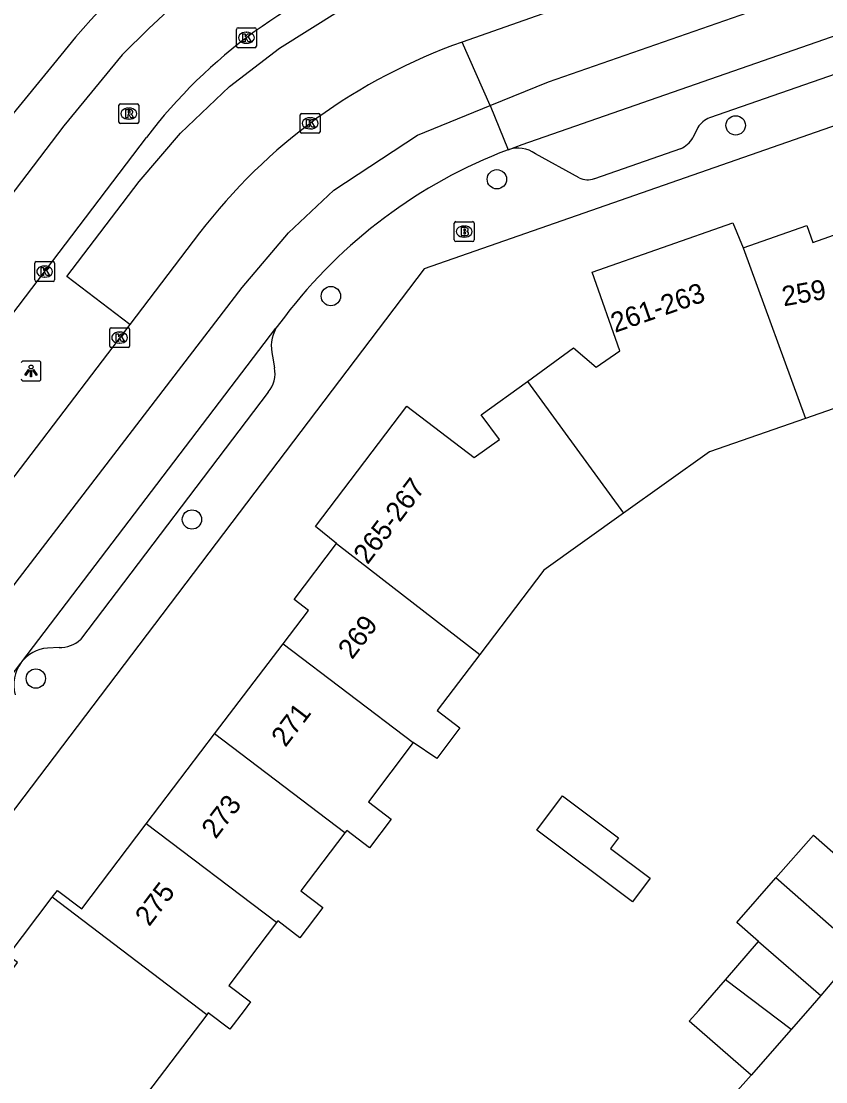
# Model space of a CAD drawing. Extents: x 158474 to 159560, y 388525 to 389605.
# Drawn here: x 158798.3 to 158838.9, y 388996.4 to 389050 of the extents above; entities that cross this region are included whole.
import ezdxf

# ---------------------------------------------------------------- set-up
doc = ezdxf.new("R2010")
doc.units = 0
for name, color, linetype in [('IMGEO_Berm_groen', 7, 'Continuous'), ('IMGEO_Boom', 7, 'Continuous'), ('IMGEO_Brandkraan', 7, 'Continuous'), ('IMGEO_Kolk', 7, 'Continuous'), ('IMGEO_Lichtpunt', 7, 'Continuous'), ('IMGEO_Pand', 7, 'Continuous'), ('IMGEO_Pand_nummerreeks', 7, 'Continuous'), ('IMGEO_Rijbaan_lokaal_gesloten', 7, 'Continuous'), ('IMGEO_Rijbaan_lokaal_open', 7, 'Continuous'), ('IMGEO_Rioolput', 7, 'Continuous'), ('IMGEO_Voetpad_open', 7, 'Continuous')]:
    doc.layers.add(name, color=color, linetype=linetype)

msp = doc.modelspace()

# ---------------------------------------------------------------- linework, layer by layer
at = {"layer": 'IMGEO_Berm_groen'}
msp.add_lwpolyline([(158803.759, 389034.662), (158800.582, 389037.081), (158804.239, 389041.876), (158806.315, 389044.319), (158808.788, 389046.678), (158811.326, 389048.622), (158814.382, 389050.549), (158817.437, 389052.017), (158819.117, 389052.662), (158831.406, 389056.979), (158832.73, 389053.212)], dxfattribs=at)
at = {"layer": 'IMGEO_Boom'}
for centre in [(158834.364, 389044.72), (158822.303, 389041.997), (158813.918, 389036.092), (158806.9, 389024.805), (158799.014, 389016.767)]:
    msp.add_circle(centre, 0.489, dxfattribs=at)
at = {"layer": 'IMGEO_Brandkraan'}
for p, q in [((158820.152, 389038.928), (158820.152, 389039.78)), ((158820.227, 389039.854), (158821.079, 389039.854)), ((158820.64, 389039.634), (158820.665, 389039.634)), ((158821.153, 389039.78), (158821.153, 389038.928)), ((158821.079, 389038.854), (158820.227, 389038.854)), ((158820.663, 389039.074), (158820.638, 389039.074))]:
    msp.add_line(p, q, dxfattribs=at)
for points in [[(158820.152, 389038.928), (158820.152, 389039.78)], [(158820.227, 389039.854), (158821.079, 389039.854)], [(158820.5, 389039.554), (158820.5, 389039.154), (158820.713, 389039.154)], [(158820.731, 389039.554), (158820.5, 389039.554)], [(158820.679, 389039.473), (158820.625, 389039.473), (158820.625, 389039.397)], [(158820.625, 389039.397), (158820.678, 389039.397)], [(158821.153, 389039.78), (158821.153, 389038.928)], [(158821.079, 389038.854), (158820.227, 389038.854)], [(158820.687, 389039.321), (158820.625, 389039.321), (158820.625, 389039.24)], [(158820.625, 389039.24), (158820.687, 389039.24)]]:
    msp.add_lwpolyline(points, dxfattribs=at)
for centre, radius, start, end in [((158820.229, 389039.778), 0.0765, 91.552, 178.448), ((158820.229, 389039.778), 0.0765, 91.552, 178.448), ((158820.68, 389039.435), 0.0379, 267.8285, 90.9355), ((158820.735, 389039.409), 0.145, 59.4692, 91.5367), ((158820.76, 389039.456), 0.0922, 285.5137, 58.1501), ((158820.765, 389039.264), 0.105, 301.3115, 78.989), ((158821.077, 389039.778), 0.0765, 1.552, 88.448), ((158821.077, 389039.778), 0.0765, 1.552, 88.448), ((158820.229, 389038.93), 0.0765, 181.552, 268.448), ((158820.229, 389038.93), 0.0765, 181.552, 268.448), ((158820.688, 389039.28), 0.0404, 269.8759, 90.5077), ((158820.719, 389039.405), 0.251, 268.6676, 293.5347), ((158821.077, 389038.93), 0.0765, 271.552, 358.448), ((158821.077, 389038.93), 0.0765, 271.552, 358.448)]:
    msp.add_arc(centre, radius, start, end, dxfattribs=at)
for centre, major_axis, ratio, start_param, end_param in [((158820.639, 389039.354), (-0.387, 0.002), 0.722429, 4.712389, 7.853982), ((158820.664, 389039.354), (-0.39, 0.002), 0.717154, 1.570796, 4.712389)]:
    msp.add_ellipse(centre, major_axis=major_axis, ratio=ratio, start_param=start_param, end_param=end_param, dxfattribs=at)
at = {"layer": 'IMGEO_Kolk'}
for p, q in [((158809.151, 389048.72), (158809.151, 389049.572)), ((158809.226, 389049.646), (158810.078, 389049.646)), ((158810.152, 389049.572), (158810.152, 389048.72)), ((158809.639, 389049.426), (158809.664, 389049.426)), ((158810.078, 389048.646), (158809.226, 389048.646)), ((158809.662, 389048.866), (158809.637, 389048.866)), ((158812.369, 389044.398), (158812.369, 389045.25)), ((158812.444, 389045.324), (158813.296, 389045.324)), ((158813.37, 389045.25), (158813.37, 389044.398)), ((158812.857, 389045.104), (158812.882, 389045.104)), ((158813.296, 389044.324), (158812.444, 389044.324)), ((158812.88, 389044.544), (158812.855, 389044.544)), ((158798.958, 389036.908), (158798.958, 389037.76)), ((158799.033, 389037.834), (158799.885, 389037.834)), ((158799.959, 389037.76), (158799.959, 389036.908)), ((158799.446, 389037.614), (158799.471, 389037.614)), ((158799.885, 389036.834), (158799.033, 389036.834)), ((158799.469, 389037.054), (158799.444, 389037.054)), ((158802.746, 389033.568), (158802.746, 389034.42)), ((158802.821, 389034.494), (158803.673, 389034.494)), ((158803.234, 389034.274), (158803.259, 389034.274)), ((158803.747, 389034.42), (158803.747, 389033.568)), ((158803.673, 389033.494), (158802.821, 389033.494)), ((158803.257, 389033.714), (158803.232, 389033.714))]:
    msp.add_line(p, q, dxfattribs=at)
for points in [[(158809.151, 389048.72), (158809.151, 389049.572)], [(158809.226, 389049.646), (158810.078, 389049.646)], [(158810.152, 389049.572), (158810.152, 389048.72)], [(158809.472, 389049.346), (158809.595, 389049.346), (158809.595, 389049.195), (158809.725, 389049.346), (158809.889, 389049.346), (158809.743, 389049.195), (158809.896, 389048.946), (158809.744, 389048.946), (158809.659, 389049.11), (158809.595, 389049.043), (158809.595, 389048.946), (158809.472, 389048.946), (158809.472, 389049.346)], [(158810.078, 389048.646), (158809.226, 389048.646)], [(158812.369, 389044.398), (158812.369, 389045.25)], [(158812.444, 389045.324), (158813.296, 389045.324)], [(158813.37, 389045.25), (158813.37, 389044.398)], [(158812.69, 389045.024), (158812.813, 389045.024), (158812.813, 389044.873), (158812.943, 389045.024), (158813.107, 389045.024), (158812.961, 389044.873), (158813.114, 389044.624), (158812.962, 389044.624), (158812.877, 389044.788), (158812.813, 389044.721), (158812.813, 389044.624), (158812.69, 389044.624), (158812.69, 389045.024)], [(158813.296, 389044.324), (158812.444, 389044.324)], [(158798.958, 389036.908), (158798.958, 389037.76)], [(158799.033, 389037.834), (158799.885, 389037.834)], [(158799.959, 389037.76), (158799.959, 389036.908)], [(158799.279, 389037.534), (158799.402, 389037.534), (158799.402, 389037.383), (158799.532, 389037.534), (158799.696, 389037.534), (158799.55, 389037.383), (158799.703, 389037.134), (158799.551, 389037.134), (158799.466, 389037.298), (158799.402, 389037.231), (158799.402, 389037.134), (158799.279, 389037.134), (158799.279, 389037.534)], [(158799.885, 389036.834), (158799.033, 389036.834)], [(158802.746, 389033.568), (158802.746, 389034.42)], [(158802.821, 389034.494), (158803.673, 389034.494)], [(158803.067, 389034.194), (158803.19, 389034.194), (158803.19, 389034.043), (158803.32, 389034.194), (158803.484, 389034.194), (158803.338, 389034.043), (158803.491, 389033.794), (158803.339, 389033.794), (158803.254, 389033.958), (158803.19, 389033.891), (158803.19, 389033.794), (158803.067, 389033.794), (158803.067, 389034.194)], [(158803.747, 389034.42), (158803.747, 389033.568)], [(158803.673, 389033.494), (158802.821, 389033.494)]]:
    msp.add_lwpolyline(points, dxfattribs=at)
for centre, start, end in [((158809.228, 389049.57), 91.552, 178.448), ((158809.228, 389049.57), 91.552, 178.448), ((158810.076, 389049.57), 1.552, 88.448), ((158810.076, 389049.57), 1.552, 88.448), ((158809.228, 389048.722), 181.552, 268.448), ((158809.228, 389048.722), 181.552, 268.448), ((158810.076, 389048.722), 271.552, 358.448), ((158810.076, 389048.722), 271.552, 358.448), ((158812.446, 389045.248), 91.552, 178.448), ((158812.446, 389045.248), 91.552, 178.448), ((158813.294, 389045.248), 1.552, 88.448), ((158813.294, 389045.248), 1.552, 88.448), ((158812.446, 389044.4), 181.552, 268.448), ((158812.446, 389044.4), 181.552, 268.448), ((158813.294, 389044.4), 271.552, 358.448), ((158813.294, 389044.4), 271.552, 358.448), ((158799.035, 389037.758), 91.552, 178.448), ((158799.035, 389037.758), 91.552, 178.448), ((158799.883, 389037.758), 1.552, 88.448), ((158799.883, 389037.758), 1.552, 88.448), ((158799.035, 389036.91), 181.552, 268.448), ((158799.035, 389036.91), 181.552, 268.448), ((158799.883, 389036.91), 271.552, 358.448), ((158799.883, 389036.91), 271.552, 358.448), ((158802.823, 389034.418), 91.552, 178.448), ((158802.823, 389034.418), 91.552, 178.448), ((158803.671, 389034.418), 1.552, 88.448), ((158803.671, 389034.418), 1.552, 88.448), ((158802.823, 389033.57), 181.552, 268.448), ((158802.823, 389033.57), 181.552, 268.448), ((158803.671, 389033.57), 271.552, 358.448), ((158803.671, 389033.57), 271.552, 358.448)]:
    msp.add_arc(centre, 0.0765, start, end, dxfattribs=at)
for centre, major_axis, ratio, start_param, end_param in [((158809.638, 389049.146), (-0.387, 0.002), 0.722429, 4.712389, 7.853982), ((158809.663, 389049.146), (-0.39, 0.002), 0.717154, 1.570796, 4.712389), ((158812.856, 389044.824), (-0.387, 0.002), 0.722429, 4.712389, 7.853982), ((158812.881, 389044.824), (-0.39, 0.002), 0.717154, 1.570796, 4.712389), ((158799.445, 389037.334), (-0.387, 0.002), 0.722429, 4.712389, 7.853982), ((158799.47, 389037.334), (-0.39, 0.002), 0.717154, 1.570796, 4.712389), ((158803.233, 389033.994), (-0.387, 0.002), 0.722429, 4.712389, 7.853982), ((158803.258, 389033.994), (-0.39, 0.002), 0.717154, 1.570796, 4.712389)]:
    msp.add_ellipse(centre, major_axis=major_axis, ratio=ratio, start_param=start_param, end_param=end_param, dxfattribs=at)
at = {"layer": 'IMGEO_Lichtpunt'}
for p, q in [((158799.178, 389032.808), (158798.37, 389032.808)), ((158799.178, 389032.808), (158798.37, 389032.808)), ((158799.272, 389031.906), (158799.272, 389032.713)), ((158799.272, 389031.906), (158799.272, 389032.713)), ((158798.37, 389031.812), (158799.178, 389031.812)), ((158798.37, 389031.812), (158799.178, 389031.812))]:
    msp.add_line(p, q, dxfattribs=at)
for points in [[(158798.65, 389032.377), (158798.689, 389032.349), (158798.501, 389032.087), (158798.463, 389032.114), (158798.65, 389032.377)], [(158798.862, 389032.349), (158798.9, 389032.376), (158799.087, 389032.114), (158799.048, 389032.086), (158798.862, 389032.349)], [(158798.752, 389032.329), (158798.799, 389032.329), (158798.799, 389032.007), (158798.752, 389032.007), (158798.752, 389032.329)]]:
    msp.add_lwpolyline(points, dxfattribs=at)
msp.add_circle((158798.775, 389032.511), 0.0994, dxfattribs=at)
for centre, start, end in [((158798.37, 389032.713), 90, 180), ((158798.37, 389032.713), 90, 180), ((158799.178, 389032.713), 0, 90), ((158799.178, 389032.713), 0, 90), ((158798.37, 389031.906), 180, 270), ((158798.37, 389031.906), 180, 270), ((158799.178, 389031.906), 270, 0), ((158799.178, 389031.906), 270, 360)]:
    msp.add_arc(centre, 0.0946, start, end, dxfattribs=at)
at = {"layer": 'IMGEO_Pand'}
for points in [[(158823.846, 389031.784), (158826.178, 389033.484), (158827.325, 389032.496), (158828.507, 389033.32), (158827.115, 389037.302), (158834.224, 389039.787), (158834.74, 389038.535)], [(158834.74, 389038.535), (158837.959, 389039.66), (158838.258, 389038.807), (158840.398, 389039.555)], [(158834.74, 389038.535), (158837.898, 389029.915)], [(158814.196, 389023.587), (158813.138, 389024.448), (158817.753, 389030.524), (158821.155, 389027.939), (158822.438, 389028.853), (158821.514, 389030.085), (158823.846, 389031.784)], [(158823.846, 389031.784), (158828.703, 389025.12)], [(158843.576, 389030.466), (158841.696, 389029.809), (158841.251, 389031.084), (158839.386, 389030.435), (158839.293, 389030.403), (158837.898, 389029.915)], [(158837.898, 389029.915), (158833.047, 389028.219), (158828.703, 389025.12)], [(158828.703, 389025.12), (158824.681, 389022.251), (158821.434, 389017.976)], [(158811.501, 389018.523), (158812.786, 389020.214), (158812.056, 389020.768), (158814.196, 389023.587)], [(158814.196, 389023.587), (158821.434, 389017.976)], [(158808.047, 389013.975), (158811.501, 389018.523)], [(158811.501, 389018.523), (158818.077, 389013.528)], [(158821.434, 389017.976), (158819.287, 389015.149), (158820.438, 389014.274), (158819.266, 389012.731), (158818.077, 389013.528)], [(158804.593, 389009.428), (158808.047, 389013.975)], [(158814.63, 389008.975), (158808.047, 389013.975)], [(158818.077, 389013.528), (158815.811, 389010.546), (158816.967, 389009.669), (158815.863, 389008.216), (158814.715, 389009.087), (158814.63, 389008.975)], [(158828.44, 389008.715), (158828.043, 389008.185), (158830.04, 389006.686), (158829.145, 389005.492), (158824.316, 389009.114), (158825.609, 389010.838), (158828.44, 389008.715)], [(158799.842, 389005.718), (158799.914, 389005.812), (158800.106, 389006.065), (158801.331, 389005.133), (158804.593, 389009.428)], [(158811.168, 389004.434), (158804.593, 389009.428)], [(158814.63, 389008.975), (158812.398, 389006.038), (158813.513, 389005.191), (158812.354, 389003.664), (158811.231, 389004.517), (158811.168, 389004.434)], [(158836.387, 389006.699), (158838.29, 389008.859), (158841.511, 389006.023)], [(158835.523, 389003.479), (158834.42, 389004.438), (158836.387, 389006.699)], [(158839.608, 389003.863), (158836.387, 389006.699)], [(158800.849, 388982.165), (158799.013, 388983.56), (158798.633, 388983.06), (158795.36, 388985.546), (158795.743, 388986.051), (158791.502, 388989.272), (158793.321, 388991.666), (158791.158, 388993.308), (158792.98, 388995.707), (158791.896, 388996.53), (158794.533, 389000), (158795.847, 389001.731), (158796.94, 389000.901), (158798.089, 389002.414), (158797.609, 389002.778), (158799.842, 389005.718)], [(158807.652, 388999.783), (158799.842, 389005.718)], [(158811.168, 389004.434), (158808.76, 389001.263), (158809.858, 389000.429), (158809.532, 389000), (158808.811, 388999.052), (158807.724, 388999.878), (158807.652, 388999.783)], [(158833.846, 389001.55), (158835.523, 389003.479)], [(158835.523, 389003.479), (158838.659, 389000.751)], [(158839.608, 389003.863), (158840.605, 389003.04), (158838.659, 389000.751)], [(158835.151, 388996.719), (158832.015, 388999.447), (158832.497, 389000), (158833.846, 389001.55)], [(158837.163, 388999.031), (158833.846, 389001.55)], [(158838.659, 389000.751), (158838.006, 389000), (158837.163, 388999.031)], [(158807.652, 388999.783), (158800.693, 388990.621), (158805.828, 388986.721), (158807.658, 388989.13), (158808.582, 388988.428), (158812.564, 388985.404)], [(158837.163, 388999.031), (158835.151, 388996.719)]]:
    msp.add_lwpolyline(points, dxfattribs=at)
at = {"layer": 'IMGEO_Rijbaan_lokaal_gesloten'}
for points in [[(158821.97, 389045.718), (158824.915, 389046.92), (158839.236, 389051.93), (158872.062, 389063.415), (158925.413, 389082.08), (158963.649, 389095.442), (159003.419, 389109.341), (159022.452, 389115.993), (159060.663, 389129.346), (159065.179, 389130.887)], [(158822.868, 389043.49), (158823.577, 389043.749), (158875.388, 389061.813)], [(158816.351, 389056.585), (158812.361, 389054.997), (158810.132, 389053.866), (158806.876, 389051.639), (158804.716, 389049.617), (158803.379, 389048.28), (158800.43, 389044.703), (158777.642, 389014.753), (158751.605, 388980.623), (158732.013, 388954.68), (158705.771, 388920.107), (158682.617, 388890.402), (158665.532, 388870.907), (158651.596, 388856.454), (158651.514, 388856.372), (158649.845, 388858.063)], [(158832.73, 389053.212), (158820.551, 389048.928)], [(158821.97, 389045.718), (158820.551, 389048.928)], [(158799.913, 389047.805), (158797.711, 389045.137), (158797.223, 389044.494)], [(158654.546, 388838.744), (158652.694, 388840.633), (158668.364, 388856.424), (158683.318, 388872.712), (158697.002, 388889.186), (158717.328, 388915.448), (158737.178, 388941.567), (158754.114, 388963.852), (158766.121, 388979.65), (158778.301, 388995.677), (158798.192, 389021.851), (158809.433, 389036.528), (158811.777, 389039.288), (158814.069, 389041.449), (158818.297, 389044.22), (158821.97, 389045.718)], [(158821.97, 389045.718), (158822.868, 389043.49)], [(158775.635, 389006.026), (158786.522, 389020.308), (158804.6, 389044.103)], [(158807.288, 389039.286), (158803.759, 389034.662)], [(158803.759, 389034.662), (158795.403, 389023.714), (158779.752, 389003.234)], [(158811.572, 389035.037), (158811.144, 389034.474)], [(158798.278, 389017.578), (158798.301, 389017.615), (158811.144, 389034.474)], [(158782.277, 388996.564), (158784.893, 389000), (158798.249, 389017.546), (158798.278, 389017.578)]]:
    msp.add_lwpolyline(points, dxfattribs=at)
for centre, radius, start, end in [((158825.508, 389028.303), 32.178, 109.3752, 142.6951), ((158825.493, 389028.235), 26.236, 109.334, 142.7832), ((158830.052, 389021.916), 28.634, 109.3786, 142.6546), ((158832.041, 389019.458), 25.723, 110.8913, 142.7251)]:
    msp.add_arc(centre, radius, start, end, dxfattribs=at)
at = {"layer": 'IMGEO_Rijbaan_lokaal_open'}
msp.add_lwpolyline([(158831.154, 388992.251), (158835.151, 388996.719)], dxfattribs=at)
at = {"layer": 'IMGEO_Rioolput'}
for p, q in [((158803.287, 389045.813), (158804.139, 389045.813)), ((158803.212, 389044.887), (158803.212, 389045.739)), ((158803.7, 389045.593), (158803.725, 389045.593)), ((158804.213, 389045.739), (158804.213, 389044.887)), ((158804.139, 389044.813), (158803.287, 389044.813)), ((158803.723, 389045.033), (158803.698, 389045.033))]:
    msp.add_line(p, q, dxfattribs=at)
for points in [[(158803.287, 389045.813), (158804.139, 389045.813)], [(158803.212, 389044.887), (158803.212, 389045.739)], [(158803.801, 389045.511), (158803.549, 389045.513), (158803.549, 389045.113)], [(158803.549, 389045.113), (158803.673, 389045.113), (158803.673, 389045.275), (158803.684, 389045.275)], [(158803.727, 389045.432), (158803.673, 389045.432), (158803.673, 389045.351)], [(158803.673, 389045.351), (158803.725, 389045.351)], [(158803.731, 389045.246), (158803.802, 389045.113), (158803.942, 389045.113), (158803.877, 389045.239)], [(158804.213, 389045.739), (158804.213, 389044.887)], [(158804.139, 389044.813), (158803.287, 389044.813)]]:
    msp.add_lwpolyline(points, dxfattribs=at)
for centre, radius, start, end in [((158803.289, 389045.737), 0.0765, 91.552, 178.448), ((158803.289, 389045.737), 0.0765, 91.552, 178.448), ((158804.137, 389045.737), 0.0765, 1.552, 88.448), ((158804.137, 389045.737), 0.0765, 1.552, 88.448), ((158803.683, 389045.222), 0.0533, 26.0293, 88.6989), ((158803.709, 389045.54), 0.19, 274.7715, 282.9687), ((158803.733, 389045.336), 0.0964, 77.0061, 93.1865), ((158803.747, 389045.393), 0.0378, 276.6634, 79.6772), ((158803.8, 389045.401), 0.109, 350.3612, 89.416), ((158803.798, 389045.401), 0.112, 277.5842, 350.9817), ((158803.782, 389045.186), 0.108, 29.5134, 73.7905), ((158803.289, 389044.889), 0.0765, 181.552, 268.448), ((158803.289, 389044.889), 0.0765, 181.552, 268.448), ((158804.137, 389044.889), 0.0765, 271.552, 358.448), ((158804.137, 389044.889), 0.0765, 271.552, 358.448)]:
    msp.add_arc(centre, radius, start, end, dxfattribs=at)
for centre, major_axis, ratio, start_param, end_param in [((158803.699, 389045.313), (-0.387, 0.002), 0.722429, 4.712389, 7.853982), ((158803.724, 389045.313), (-0.39, 0.002), 0.717154, 1.570796, 4.712389)]:
    msp.add_ellipse(centre, major_axis=major_axis, ratio=ratio, start_param=start_param, end_param=end_param, dxfattribs=at)
at = {"layer": 'IMGEO_Voetpad_open'}
for points in [[(158880.543, 389059.085), (158818.621, 389037.472), (158790.211, 389000), (158784.237, 388992.09)], [(158846.997, 389049.959), (158833.046, 389045.099)], [(158832.453, 389044.615), (158832.198, 389044.094)], [(158826.454, 389042.073), (158824.247, 389043.29)], [(158831.575, 389043.541), (158827.231, 389042.027)], [(158810.969, 389033.066), (158811.071, 389032.469)], [(158810.756, 389031.237), (158801.264, 389018.739)], [(158800.185, 389018.344), (158799.601, 389018.305)]]:
    msp.add_lwpolyline(points, dxfattribs=at)
for centre, radius, start, end in [((158833.511, 389043.924), 1.264, 111.5917, 146.8502), ((158831.105, 389044.697), 1.248, 292.1007, 331.0864), ((158823.359, 389042.022), 1.548, 54.9954, 108.5002), ((158826.9, 389043.019), 1.045, 244.7578, 288.466), ((158812.831, 389033.549), 1.924, 151.2774, 194.5527), ((158809.592, 389032.191), 1.505, 320.6649, 10.6507), ((158800.267, 389019.792), 1.451, 266.7734, 313.4399), ((158799.756, 389016.456), 1.856, 94.7862, 142.7922), ((158799.764, 389016.45), 1.866, 142.8072, 195.4557)]:
    msp.add_arc(centre, radius, start, end, dxfattribs=at)

# ---------------------------------------------------------------- texts
at = {"layer": 'IMGEO_Pand_nummerreeks'}
for s, rotation, p in [('261-263', 19.2674, (158828.269, 389034.231)), ('259', 10.2158, (158836.793, 389035.572)), ('265-267', 52.7817, (158815.771, 389022.492)), ('269', 52.781, (158814.99, 389017.692)), ('271', 52.785, (158811.62, 389013.257)), ('273', 52.7789, (158808.097, 389008.619)), ('275', 52.7866, (158804.741, 389004.2))]:
    msp.add_text(s, height=1, rotation=rotation, dxfattribs=at).set_placement(p)

doc.saveas('drawing.dxf')
